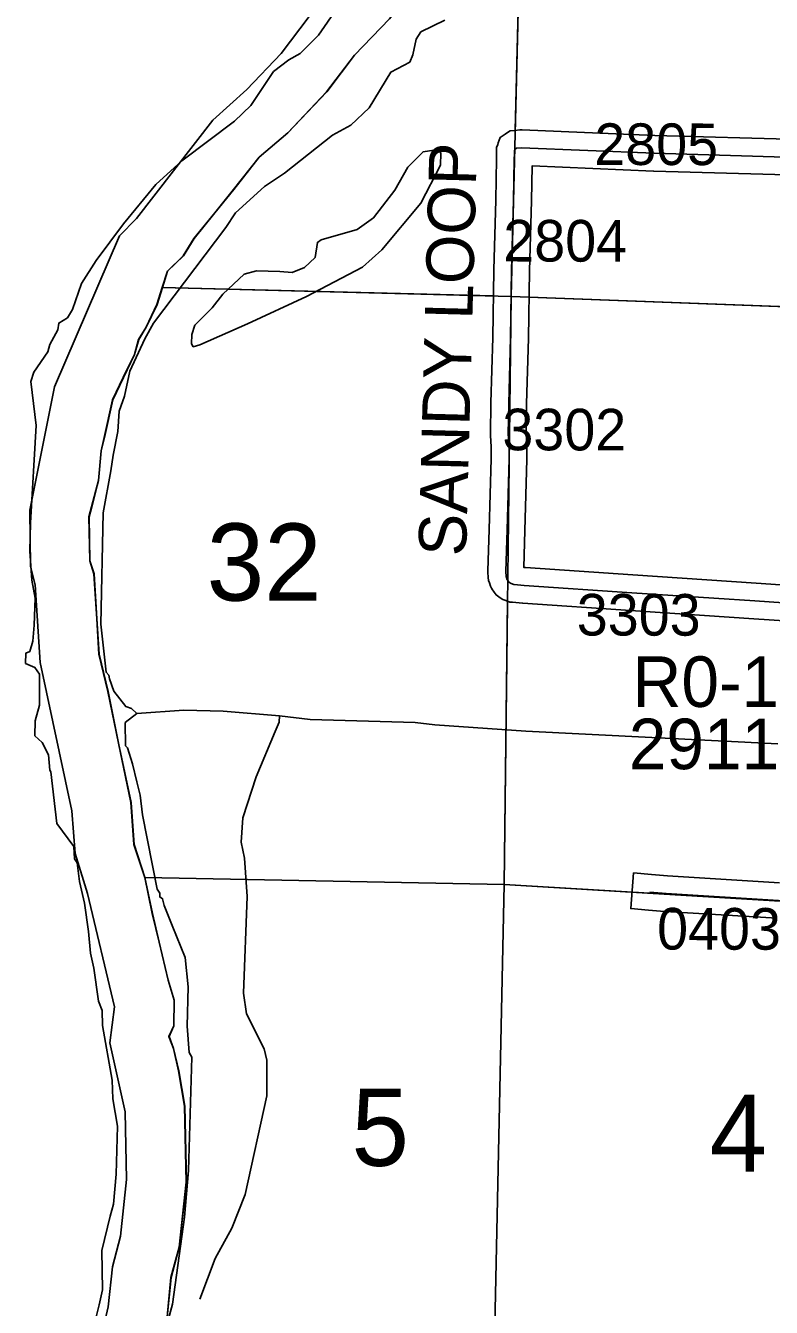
# Model space of a CAD drawing. Extents: x -132.8 to -73.3, y -60 to -26.
# Drawn here: x -126.371 to -125.117, y -38.98 to -36.823 of the extents above; entities that cross this region are included whole.
import ezdxf

# ---------------------------------------------------------------- set-up
doc = ezdxf.new("R2010")
doc.units = 0
for name, color, linetype in [('tdCoClipBndry', 7, 'Continuous'), ('tdCoCoBndry', 7, 'Continuous'), ('tdCoHydroRiver', 7, 'Continuous'), ('tdCoSecRdNmbr', 7, 'Continuous'), ('tdCoSecRdTxt', 7, 'Continuous'), ('tdCoSecRteBand', 7, 'Continuous'), ('tdCoSecRteCL', 7, 'Continuous'), ('tdCoSectLine', 7, 'Continuous'), ('tdCoSectLinePart', 7, 'Continuous'), ('tdCoSectNmbr', 7, 'Continuous'), ('tdCoStBndry', 7, 'Continuous'), ('tdCoStBndryPart', 7, 'Continuous'), ('tdCoStrucSecCoName', 7, 'Continuous'), ('tdCoStrucSecFHWANum', 7, 'Continuous'), ('tdCoSurfEarth', 7, 'Continuous'), ('tdCoSurfGravel', 7, 'Continuous'), ('tdCoTwpBndry', 7, 'Continuous'), ('tdCoTwpBndryShd', 7, 'Continuous')]:
    doc.layers.add(name, color=color, linetype=linetype)

msp = doc.modelspace()

# ---------------------------------------------------------------- linework, layer by layer
at = {"layer": 'tdCoClipBndry'}
msp.add_lwpolyline([(-126.2476, -39.0472), (-126.2316, -38.9793), (-126.2246, -38.9116), (-126.2111, -38.8603), (-126.2007, -38.7651), (-126.203, -38.6507), (-126.2292, -38.5349), (-126.2211, -38.4742), (-126.2666, -38.2838), (-126.2875, -38.2163), (-126.293, -38.1443), (-126.3463, -37.8945), (-126.3548, -37.7643), (-126.3623, -37.7332), (-126.3635, -37.6382), (-126.3218, -37.4308), (-126.2128, -37.177), (-126.1844, -37.1474), (-126.056, -36.982), (-125.9987, -36.9307), (-125.9407, -36.8698), (-125.8938, -36.8079)], dxfattribs=at)
at = {"layer": 'tdCoCoBndry'}
for p, q in [((-125.8173, -36.8727), (-125.7585, -36.8114)), ((-125.864, -36.9346), (-125.8173, -36.8727)), ((-125.9295, -37.0033), (-125.864, -36.9346)), ((-125.9777, -37.0446), (-125.9295, -37.0033)), ((-126.0206, -37.099), (-125.9777, -37.0446)), ((-126.0522, -37.1381), (-126.0206, -37.099)), ((-126.0874, -37.1811), (-126.0522, -37.1381)), ((-126.1053, -37.2102), (-126.0874, -37.1811)), ((-126.1318, -37.2361), (-126.1053, -37.2102)), ((-126.1407, -37.2637), (-126.1318, -37.2361)), ((-126.1493, -37.2923), (-126.1407, -37.2637)), ((-126.1678, -37.3303), (-126.1493, -37.2923)), ((-126.1804, -37.3511), (-126.1678, -37.3303)), ((-126.1874, -37.3767), (-126.1804, -37.3511)), ((-126.2063, -37.4149), (-126.1874, -37.3767)), ((-126.224, -37.4529), (-126.2063, -37.4149)), ((-126.2382, -37.5159), (-126.224, -37.4529)), ((-126.2434, -37.5388), (-126.2382, -37.5159)), ((-126.2479, -37.5887), (-126.2434, -37.5388)), ((-126.2593, -37.6326), (-126.2479, -37.5887)), ((-126.2638, -37.6499), (-126.2593, -37.6326)), ((-126.2624, -37.7239), (-126.2638, -37.6499)), ((-126.2554, -37.7454), (-126.2624, -37.7239)), ((-126.2506, -37.8213), (-126.2554, -37.7454)), ((-126.2469, -37.8808), (-126.2506, -37.8213)), ((-126.232, -37.9438), (-126.2469, -37.8808)), ((-126.2143, -38.0303), (-126.232, -37.9438)), ((-126.1934, -38.1302), (-126.2143, -38.0303)), ((-126.1883, -38.2009), (-126.1934, -38.1302)), ((-126.17, -38.2565), (-126.1883, -38.2009)), ((-126.1573, -38.3172), (-126.17, -38.2565)), ((-126.1459, -38.3652), (-126.1573, -38.3172)), ((-126.1307, -38.4296), (-126.1459, -38.3652)), ((-126.1206, -38.4631), (-126.1307, -38.4296)), ((-126.1212, -38.5061), (-126.1206, -38.4631)), ((-126.1294, -38.5244), (-126.1212, -38.5061)), ((-126.1218, -38.5446), (-126.1294, -38.5244)), ((-126.113, -38.5819), (-126.1218, -38.5446)), ((-126.1028, -38.6413), (-126.113, -38.5819)), ((-126.1003, -38.7695), (-126.1028, -38.6413)), ((-126.1122, -38.8789), (-126.1003, -38.7695)), ((-126.1259, -38.9296), (-126.1122, -38.8789)), ((-126.1324, -38.9957), (-126.1259, -38.9296))]:
    msp.add_line(p, q, dxfattribs=at)
for points in [[(-125.7589, -36.8114), (-125.8176, -36.8727), (-125.8644, -36.9346), (-125.9299, -37.0033), (-125.9781, -37.0446), (-126.021, -37.099), (-126.0526, -37.1381), (-126.0878, -37.1811), (-126.1056, -37.2102), (-126.1322, -37.2361), (-126.141, -37.2637), (-126.1497, -37.2923), (-126.1681, -37.3303), (-126.1808, -37.3511), (-126.1878, -37.3767), (-126.2067, -37.4149), (-126.2243, -37.4529), (-126.2386, -37.5159), (-126.2438, -37.5388), (-126.2483, -37.5887), (-126.2597, -37.6326), (-126.2642, -37.6499), (-126.2628, -37.7239), (-126.2558, -37.7454), (-126.251, -37.8213), (-126.2473, -37.8808), (-126.2324, -37.9438), (-126.2146, -38.0303), (-126.1938, -38.1302), (-126.1887, -38.2009), (-126.1703, -38.2565), (-126.1577, -38.3172), (-126.1463, -38.3652), (-126.1311, -38.4296), (-126.121, -38.4631), (-126.1216, -38.5061), (-126.1298, -38.5244), (-126.1222, -38.5446), (-126.1134, -38.5819), (-126.1032, -38.6413), (-126.1006, -38.7695), (-126.1126, -38.8789), (-126.1263, -38.9296), (-126.1328, -38.9957)], [(-126.1324, -38.9957), (-126.1259, -38.9296), (-126.1122, -38.8789), (-126.1003, -38.7695), (-126.1028, -38.6413), (-126.113, -38.5819), (-126.1218, -38.5446), (-126.1294, -38.5244), (-126.1212, -38.5061), (-126.1206, -38.4631), (-126.1307, -38.4296), (-126.1459, -38.3652), (-126.1573, -38.3172), (-126.17, -38.2565), (-126.1883, -38.2009), (-126.1934, -38.1302), (-126.2143, -38.0303), (-126.232, -37.9438), (-126.2469, -37.8808), (-126.2506, -37.8213), (-126.2554, -37.7454), (-126.2624, -37.7239), (-126.2638, -37.6499), (-126.2593, -37.6326), (-126.2479, -37.5887), (-126.2434, -37.5388), (-126.2382, -37.5159), (-126.224, -37.4529), (-126.2063, -37.4149), (-126.1874, -37.3767), (-126.1804, -37.3511), (-126.1678, -37.3303), (-126.1493, -37.2923), (-126.1407, -37.2637), (-126.1318, -37.2361), (-126.1053, -37.2102), (-126.0874, -37.1811), (-126.0522, -37.1381), (-126.0206, -37.099), (-125.9777, -37.0446), (-125.9295, -37.0033), (-125.864, -36.9346), (-125.8173, -36.8727), (-125.7585, -36.8114)]]:
    msp.add_lwpolyline(points, dxfattribs=at)
at = {"layer": 'tdCoHydroRiver'}
for points in [[(-125.8105, -36.7402), (-125.878, -36.8393), (-125.9089, -36.8699), (-125.9281, -36.8804), (-125.9539, -36.9002), (-125.9918, -36.9575), (-126.0194, -36.9835), (-126.1081, -37.0504), (-126.1519, -37.0901), (-126.2058, -37.1564), (-126.2518, -37.2182), (-126.2766, -37.2569), (-126.292, -37.3007), (-126.3003, -37.3146), (-126.3148, -37.3237), (-126.3167, -37.3347), (-126.33, -37.3595), (-126.3335, -37.372), (-126.3566, -37.4061), (-126.3618, -37.4217), (-126.3528, -37.4961), (-126.3622, -37.6599), (-126.3636, -37.7072), (-126.3603, -37.7562), (-126.3548, -37.7863), (-126.3561, -37.832), (-126.3584, -37.8588), (-126.3637, -37.876), (-126.3701, -37.879), (-126.3706, -37.8963), (-126.355, -37.9031), (-126.3474, -37.9143), (-126.3473, -37.9664), (-126.3544, -37.993), (-126.3551, -38.0182), (-126.3428, -38.0296), (-126.3324, -38.0504), (-126.3299, -38.0757), (-126.3284, -38.0789), (-126.3183, -38.166), (-126.2894, -38.2047), (-126.2884, -38.2252), (-126.2839, -38.2317), (-126.28, -38.2633), (-126.2716, -38.2998), (-126.2651, -38.3474), (-126.2614, -38.3837), (-126.2558, -38.4091), (-126.2479, -38.4646), (-126.242, -38.4805), (-126.2412, -38.5058), (-126.2249, -38.5978), (-126.2242, -38.6293), (-126.216, -38.6753), (-126.2183, -38.7557), (-126.2229, -38.8061), (-126.2282, -38.8264), (-126.2425, -38.8844), (-126.2413, -38.9507), (-126.2467, -38.9758), (-126.2663, -39.0541)], [(-125.6658, -36.8138), (-125.7058, -36.8332), (-125.714, -36.8455), (-125.7195, -36.8722), (-125.7246, -36.8847), (-125.7567, -36.9011), (-125.7931, -36.9616), (-125.8239, -36.9907), (-125.8544, -37.0072), (-125.9351, -37.0711), (-125.9689, -37.0938), (-126.0175, -37.1382), (-126.034, -37.1629), (-126.1554, -37.3235), (-126.1703, -37.3499), (-126.1955, -37.4044), (-126.2046, -37.4467), (-126.2133, -37.4717), (-126.2158, -37.5063), (-126.2233, -37.5456), (-126.2272, -37.5723), (-126.2402, -37.6429), (-126.244, -37.8305), (-126.2353, -37.9112), (-126.2307, -37.9161), (-126.2293, -37.9224), (-126.222, -37.9432), (-126.2022, -37.969), (-126.1928, -37.9724), (-126.1836, -37.9805)], [(-126.0775, -37.3604), (-126.0886, -37.3633), (-126.0917, -37.3585), (-126.0912, -37.3427), (-126.086, -37.3271), (-126.0568, -37.2979), (-126.0388, -37.2748), (-126.0031, -37.2411), (-125.9824, -37.2354), (-125.943, -37.2365), (-125.9225, -37.2387), (-125.9018, -37.2298), (-125.8839, -37.213), (-125.88, -37.1878), (-125.8736, -37.1833), (-125.8131, -37.1661), (-125.7857, -37.1464), (-125.7497, -37.1001), (-125.7281, -37.0613), (-125.7021, -37.0352), (-125.6767, -37.0312), (-125.6722, -37.0376), (-125.6728, -37.0581), (-125.7061, -37.1218), (-125.7715, -37.2004), (-125.8039, -37.2295), (-125.8984, -37.2788), (-125.9976, -37.3249), (-126.0775, -37.3604)], [(-126.1836, -37.9805), (-126.203, -37.9958), (-126.2025, -38.0352), (-126.1994, -38.0385), (-126.1907, -38.0655), (-126.1837, -38.0957), (-126.178, -38.1179), (-126.1742, -38.1512), (-126.1494, -38.2765), (-126.1449, -38.283), (-126.145, -38.2893), (-126.1404, -38.2925), (-126.1376, -38.3037), (-126.1243, -38.3372), (-126.1022, -38.3915), (-126.0973, -38.4405), (-126.0992, -38.5067), (-126.0957, -38.551), (-126.0912, -38.559), (-126.0966, -38.7497), (-126.1036, -38.8284), (-126.1236, -38.9745), (-126.1359, -39.0199)], [(-125.9438, -37.9843), (-126.0383, -37.9768), (-126.1045, -37.9749), (-126.1836, -37.9805)], [(-125.9438, -37.9843), (-125.9441, -37.9953), (-125.9509, -38.0109), (-125.983, -38.0872), (-126.0055, -38.156), (-126.0083, -38.197), (-126.0027, -38.2239), (-125.9983, -38.2887), (-126.0045, -38.4511), (-125.9992, -38.4859), (-125.9693, -38.5451), (-125.9651, -38.5642), (-125.9652, -38.6241), (-126.0015, -38.7903), (-126.0236, -38.8465), (-126.0519, -38.8977), (-126.0776, -38.9664)], [(-125.9438, -37.9843), (-125.8919, -37.9905), (-125.7153, -37.9955), (-125.6823, -37.9996), (-125.5295, -38.0103), (-125.1055, -38.0319)]]:
    msp.add_lwpolyline(points, dxfattribs=at)
at = {"layer": 'tdCoSecRteBand'}
for points in [[(-125.0861, -37.825), (-125.1461, -37.8211), (-125.1461, -37.8211), (-125.1462, -37.8211), (-125.3533, -37.8073), (-125.3533, -37.8073), (-125.3533, -37.8073), (-125.5344, -37.795), (-125.5346, -37.795), (-125.5349, -37.7949), (-125.5462, -37.794), (-125.5521, -37.7935), (-125.5561, -37.7931), (-125.56, -37.7917), (-125.5646, -37.79), (-125.568, -37.7888), (-125.5709, -37.7868), (-125.5746, -37.7843), (-125.5794, -37.7811), (-125.5827, -37.7764), (-125.5839, -37.7746), (-125.5854, -37.7724), (-125.5874, -37.7695), (-125.5887, -37.7661), (-125.5907, -37.7609), (-125.5923, -37.7566), (-125.5926, -37.7519), (-125.5931, -37.743), (-125.5932, -37.7417), (-125.5931, -37.7404), (-125.5909, -37.6707), (-125.5875, -37.5518), (-125.5875, -37.5316), (-125.5889, -37.5128), (-125.589, -37.5114), (-125.5889, -37.5101), (-125.5882, -37.4583), (-125.5882, -37.4581), (-125.5882, -37.4579), (-125.585, -37.3476), (-125.5833, -37.2344), (-125.5833, -37.2342), (-125.5833, -37.234), (-125.5801, -37.1165), (-125.5788, -37.0471), (-125.5788, -37.047), (-125.5788, -37.0469), (-125.5786, -37.0383), (-125.5786, -37.0377), (-125.5786, -37.0334), (-125.5786, -37.0281), (-125.5768, -37.0231), (-125.5758, -37.0204), (-125.5724, -37.0112), (-125.5642, -37.0057), (-125.562, -37.0042), (-125.5556, -36.9999), (-125.5479, -36.9993), (-125.5393, -36.9985), (-125.5374, -36.9984), (-125.5355, -36.9985), (-125.3125, -37.0078), (-125.0676, -37.0149)], [(-125.0696, -37.0749), (-125.3144, -37.0678), (-125.3146, -37.0678), (-125.3148, -37.0678), (-125.519, -37.0592), (-125.5201, -37.1177), (-125.5201, -37.1179), (-125.5201, -37.118), (-125.5233, -37.2355), (-125.525, -37.3487), (-125.525, -37.3489), (-125.525, -37.3492), (-125.5282, -37.4594), (-125.5289, -37.5097), (-125.5276, -37.5283), (-125.5275, -37.5294), (-125.5275, -37.5305), (-125.5275, -37.5522), (-125.5275, -37.5527), (-125.5275, -37.5531), (-125.5309, -37.6725), (-125.5309, -37.6725), (-125.5309, -37.6725), (-125.5329, -37.7349), (-125.53, -37.7351), (-125.3493, -37.7474), (-125.1422, -37.7613), (-125.0851, -37.765)], [(-125.1068, -38.3252), (-125.2954, -38.3136), (-125.2958, -38.3136), (-125.2961, -38.3136), (-125.3232, -38.3113), (-125.3531, -38.3088), (-125.3481, -38.249), (-125.3182, -38.2515), (-125.2914, -38.2537), (-125.1029, -38.2653)]]:
    msp.add_lwpolyline(points, dxfattribs=at)
at = {"layer": 'tdCoSecRteCL'}
for points in [[(-125.0556, -37.7969), (-125.1442, -37.7912), (-125.3513, -37.7774), (-125.5323, -37.7651), (-125.5437, -37.7641), (-125.5496, -37.7636), (-125.5543, -37.7618), (-125.558, -37.7594), (-125.5592, -37.7576), (-125.5607, -37.7554), (-125.5626, -37.7503), (-125.5631, -37.7414), (-125.5609, -37.6716), (-125.5575, -37.5522), (-125.5575, -37.5305), (-125.559, -37.5106), (-125.5582, -37.4588), (-125.555, -37.3483), (-125.5533, -37.2348), (-125.5501, -37.1172), (-125.5488, -37.0477), (-125.5486, -37.039), (-125.5486, -37.0381), (-125.5486, -37.0334), (-125.5476, -37.0307), (-125.5454, -37.0292), (-125.5368, -37.0284), (-125.3136, -37.0378), (-125.0386, -37.0458)], [(-125.3207, -38.2814), (-125.2936, -38.2837), (-125.1047, -38.2953), (-125.0641, -38.2985)]]:
    msp.add_lwpolyline(points, dxfattribs=at)
at = {"layer": 'tdCoSectLine'}
for points in [[(-125.5437, -36.273), (-125.548, -36.3267), (-125.5537, -36.4284), (-125.5644, -36.496), (-125.5764, -36.5428), (-125.5922, -36.5997), (-125.6187, -36.6439), (-125.6491, -36.678), (-125.6931, -36.7275), (-125.7589, -36.8114), (-125.8176, -36.8727), (-125.8644, -36.9346), (-125.9299, -37.0033), (-125.9781, -37.0446), (-126.021, -37.099), (-126.0526, -37.1381), (-126.0878, -37.1811), (-126.1056, -37.2102), (-126.1322, -37.2361), (-126.141, -37.2637)], [(-125.5543, -37.2786), (-125.5297, -36.2734)], [(-126.141, -37.2637), (-126.1497, -37.2923), (-126.1681, -37.3303), (-126.1808, -37.3511), (-126.1878, -37.3767), (-126.2067, -37.4149), (-126.2243, -37.4529), (-126.2386, -37.5159), (-126.2438, -37.5388), (-126.2483, -37.5887), (-126.2597, -37.6326), (-126.2642, -37.6499), (-126.2628, -37.7239), (-126.2558, -37.7454), (-126.251, -37.8213), (-126.2473, -37.8808), (-126.2324, -37.9438), (-126.2146, -38.0303), (-126.1938, -38.1302), (-126.1887, -38.2009), (-126.1703, -38.2565)], [(-126.141, -37.2637), (-125.5543, -37.2786)], [(-125.5659, -38.2681), (-125.5543, -37.2786)], [(-125.5543, -37.2786), (-124.5159, -37.3177)], [(-126.1703, -38.2565), (-126.1577, -38.3172), (-126.1463, -38.3652), (-126.1311, -38.4296), (-126.121, -38.4631), (-126.1216, -38.5061), (-126.1298, -38.5244), (-126.1222, -38.5446), (-126.1134, -38.5819), (-126.1032, -38.6413), (-126.1006, -38.7695), (-126.1126, -38.8789), (-126.1263, -38.9296), (-126.1328, -38.9957), (-126.1517, -39.076), (-126.2046, -39.2201)], [(-126.1703, -38.2565), (-125.5659, -38.2681)], [(-125.5867, -39.2495), (-125.5659, -38.2681)], [(-125.5659, -38.2681), (-125.0645, -38.2985), (-124.54, -38.3136)]]:
    msp.add_lwpolyline(points, dxfattribs=at)
at = {"layer": 'tdCoSectLinePart'}
for points in [[(-125.5437, -36.273), (-125.548, -36.3267), (-125.5537, -36.4284), (-125.5644, -36.496), (-125.5764, -36.5428), (-125.5922, -36.5997), (-125.6187, -36.6439), (-125.6491, -36.678), (-125.6931, -36.7275), (-125.7589, -36.8114), (-125.8176, -36.8727), (-125.8644, -36.9346), (-125.9299, -37.0033), (-125.9781, -37.0446), (-126.021, -37.099), (-126.0526, -37.1381), (-126.0878, -37.1811), (-126.1056, -37.2102), (-126.1322, -37.2361), (-126.141, -37.2637)], [(-125.5475, -36.9993), (-125.5297, -36.2734)], [(-126.141, -37.2637), (-126.1497, -37.2923), (-126.1681, -37.3303), (-126.1808, -37.3511), (-126.1878, -37.3767), (-126.2067, -37.4149), (-126.2243, -37.4529), (-126.2386, -37.5159), (-126.2438, -37.5388), (-126.2483, -37.5887), (-126.2597, -37.6326), (-126.2642, -37.6499), (-126.2628, -37.7239), (-126.2558, -37.7454), (-126.251, -37.8213), (-126.2473, -37.8808), (-126.2324, -37.9438), (-126.2146, -38.0303), (-126.1938, -38.1302), (-126.1887, -38.2009), (-126.1703, -38.2565)], [(-126.141, -37.2637), (-125.5845, -37.2778)], [(-125.5246, -37.2797), (-125.0762, -37.2966)], [(-125.5659, -38.2681), (-125.5603, -37.7912)], [(-126.1703, -38.2565), (-126.1577, -38.3172), (-126.1463, -38.3652), (-126.1311, -38.4296), (-126.121, -38.4631), (-126.1216, -38.5061), (-126.1298, -38.5244), (-126.1222, -38.5446), (-126.1134, -38.5819), (-126.1032, -38.6413), (-126.1006, -38.7695), (-126.1126, -38.8789), (-126.1263, -38.9296), (-126.1328, -38.9957), (-126.1517, -39.076), (-126.2046, -39.2201)], [(-126.1703, -38.2565), (-125.5659, -38.2681)], [(-125.5867, -39.2495), (-125.5659, -38.2681)], [(-125.5659, -38.2681), (-125.3512, -38.2811)]]:
    msp.add_lwpolyline(points, dxfattribs=at)
at = {"layer": 'tdCoStBndry'}
msp.add_lwpolyline([(-125.7589, -36.8114), (-125.8176, -36.8727), (-125.8644, -36.9346), (-125.9299, -37.0033), (-125.9781, -37.0446), (-126.021, -37.099), (-126.0526, -37.1381), (-126.0878, -37.1811), (-126.1056, -37.2102), (-126.1322, -37.2361), (-126.141, -37.2637), (-126.1497, -37.2923), (-126.1681, -37.3303), (-126.1808, -37.3511), (-126.1878, -37.3767), (-126.2067, -37.4149), (-126.2243, -37.4529), (-126.2386, -37.5159), (-126.2438, -37.5388), (-126.2483, -37.5887), (-126.2597, -37.6326), (-126.2642, -37.6499), (-126.2628, -37.7239), (-126.2558, -37.7454), (-126.251, -37.8213), (-126.2473, -37.8808), (-126.2324, -37.9438), (-126.2146, -38.0303), (-126.1938, -38.1302), (-126.1887, -38.2009), (-126.1703, -38.2565), (-126.1577, -38.3172), (-126.1463, -38.3652), (-126.1311, -38.4296), (-126.121, -38.4631), (-126.1216, -38.5061), (-126.1298, -38.5244), (-126.1222, -38.5446), (-126.1134, -38.5819), (-126.1032, -38.6413), (-126.1006, -38.7695), (-126.1126, -38.8789), (-126.1263, -38.9296), (-126.1328, -38.9957)], dxfattribs=at)
at = {"layer": 'tdCoStBndryPart'}
msp.add_lwpolyline([(-125.7589, -36.8114), (-125.8176, -36.8727), (-125.8644, -36.9346), (-125.9299, -37.0033), (-125.9781, -37.0446), (-126.021, -37.099), (-126.0526, -37.1381), (-126.0878, -37.1811), (-126.1056, -37.2102), (-126.1322, -37.2361), (-126.141, -37.2637), (-126.1497, -37.2923), (-126.1681, -37.3303), (-126.1808, -37.3511), (-126.1878, -37.3767), (-126.2067, -37.4149), (-126.2243, -37.4529), (-126.2386, -37.5159), (-126.2438, -37.5388), (-126.2483, -37.5887), (-126.2597, -37.6326), (-126.2642, -37.6499), (-126.2628, -37.7239), (-126.2558, -37.7454), (-126.251, -37.8213), (-126.2473, -37.8808), (-126.2324, -37.9438), (-126.2146, -38.0303), (-126.1938, -38.1302), (-126.1887, -38.2009), (-126.1703, -38.2565), (-126.1577, -38.3172), (-126.1463, -38.3652), (-126.1311, -38.4296), (-126.121, -38.4631), (-126.1216, -38.5061), (-126.1298, -38.5244), (-126.1222, -38.5446), (-126.1134, -38.5819), (-126.1032, -38.6413), (-126.1006, -38.7695), (-126.1126, -38.8789), (-126.1263, -38.9296), (-126.1328, -38.9957)], dxfattribs=at)
at = {"layer": 'tdCoSurfEarth'}
msp.add_lwpolyline([(-125.5486, -37.039), (-125.5486, -37.0381), (-125.5486, -37.0334), (-125.5476, -37.0307), (-125.5454, -37.0292), (-125.5368, -37.0284), (-125.3136, -37.0378), (-125.0386, -37.0458)], dxfattribs=at)
at = {"layer": 'tdCoSurfGravel'}
for points in [[(-125.5592, -37.7576), (-125.5607, -37.7554), (-125.5626, -37.7503), (-125.5631, -37.7414), (-125.5609, -37.6716), (-125.5575, -37.5522), (-125.5575, -37.5305), (-125.559, -37.5106), (-125.5582, -37.4588), (-125.555, -37.3483), (-125.5533, -37.2348), (-125.5501, -37.1172), (-125.5488, -37.0477), (-125.5486, -37.039)], [(-125.0556, -37.7969), (-125.1442, -37.7912), (-125.3513, -37.7774), (-125.5323, -37.7651), (-125.5437, -37.7641), (-125.5496, -37.7636), (-125.5543, -37.7618), (-125.558, -37.7594), (-125.5592, -37.7576)], [(-125.3207, -38.2814), (-125.2936, -38.2837), (-125.1047, -38.2953), (-125.0641, -38.2985)]]:
    msp.add_lwpolyline(points, dxfattribs=at)
at = {"layer": 'tdCoTwpBndry'}
msp.add_lwpolyline([(-125.3512, -38.2811), (-125.5659, -38.2681), (-126.1701, -38.2565)], dxfattribs=at)
at = {"layer": 'tdCoTwpBndryShd'}
for points in [[(-126.1328, -38.9957), (-126.1263, -38.9296), (-126.1126, -38.8789), (-126.1006, -38.7695), (-126.1032, -38.6413), (-126.1134, -38.5819), (-126.1222, -38.5446), (-126.1298, -38.5244), (-126.1216, -38.5061), (-126.121, -38.4631), (-126.1311, -38.4296), (-126.1463, -38.3652), (-126.1577, -38.3172), (-126.1703, -38.2565), (-126.1887, -38.2009), (-126.1938, -38.1302), (-126.2146, -38.0303), (-126.2324, -37.9438), (-126.2473, -37.8808), (-126.251, -37.8213), (-126.2558, -37.7454), (-126.2628, -37.7239), (-126.2642, -37.6499), (-126.2597, -37.6326), (-126.2483, -37.5887), (-126.2438, -37.5388), (-126.2386, -37.5159), (-126.2243, -37.4529), (-126.2067, -37.4149), (-126.1878, -37.3767), (-126.1808, -37.3511), (-126.1681, -37.3303), (-126.1497, -37.2923), (-126.141, -37.2637), (-126.1322, -37.2361), (-126.1056, -37.2102), (-126.0878, -37.1811), (-126.0526, -37.1381), (-126.021, -37.099), (-125.9781, -37.0446), (-125.9299, -37.0033), (-125.8644, -36.9346), (-125.8176, -36.8727), (-125.7589, -36.8114)], [(-126.1703, -38.2565), (-125.5659, -38.2681), (-125.0645, -38.2985), (-124.54, -38.3136), (-123.5648, -38.3346), (-122.551, -38.3574), (-121.5447, -38.3793), (-120.597, -38.4052), (-119.5966, -38.4368), (-118.5877, -38.4532), (-117.5929, -38.4873), (-116.5982, -38.514), (-115.6089, -38.5455), (-114.6483, -38.5749), (-113.6518, -38.6046), (-112.6515, -38.6269), (-111.6624, -38.6563), (-110.664, -38.6765), (-109.6688, -38.7038), (-108.7141, -38.7268), (-107.7131, -38.7538), (-106.7236, -38.7848), (-105.728, -38.8086)]]:
    msp.add_lwpolyline(points, dxfattribs=at)

# ---------------------------------------------------------------- texts
at = {"layer": 'tdCoSecRdNmbr'}
for s, rotation, p in [('2805', 359.906, (-125.4144, -37.0574)), ('2804', 359.9059, (-125.5674, -37.2199)), ('3302', 359.9059, (-125.5689, -37.5376)), ('3303', 359.906, (-125.4438, -37.8493)), ('0403', 359.9061, (-125.3087, -38.3778))]:
    msp.add_text(s, height=0.07, rotation=rotation, dxfattribs=at).set_placement(p)
at = {"layer": 'tdCoSecRdTxt'}
msp.add_text('SANDY LOOP', height=0.08, rotation=88.4638, dxfattribs=at).set_placement((-125.6301, -37.7166))
at = {"layer": 'tdCoSectNmbr'}
for s, rotation, p in [('32', 359.9055, (-126.0662, -37.7906)), ('5', 359.9057, (-125.8227, -38.7418)), ('4', 359.9063, (-125.2203, -38.7518))]:
    msp.add_text(s, height=0.13, rotation=rotation, dxfattribs=at).set_placement(p)
at = {"layer": 'tdCoStrucSecCoName'}
msp.add_text('R0-15', height=0.085, dxfattribs=at).set_placement((-125.3499, -37.9695))
at = {"layer": 'tdCoStrucSecFHWANum'}
msp.add_text('291121', height=0.085, dxfattribs=at).set_placement((-125.3563, -38.0743))

doc.saveas('drawing.dxf')
